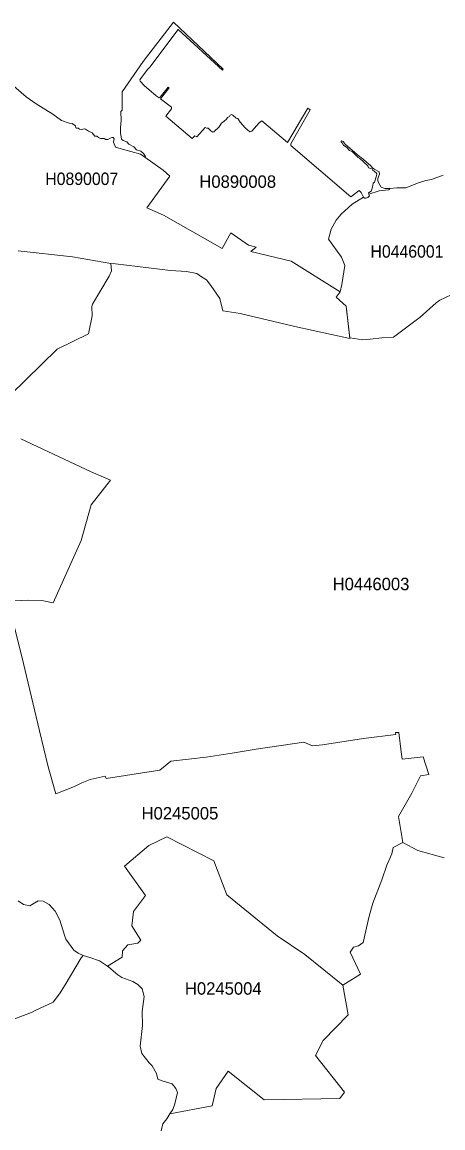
# Model space of a CAD drawing. Extents: x 369010 to 739155, y 6377141 to 6616555.
# Drawn here: x 552072 to 555456, y 6587599 to 6596487 of the extents above; entities that cross this region are included whole.
import ezdxf
from ezdxf.enums import TextEntityAlignment as Align

# ---------------------------------------------------------------- set-up
doc = ezdxf.new("R2010")
doc.units = 0
doc.header["$LTSCALE"] = 40
doc.layers.add('1', color=7, linetype='Continuous', lineweight=13)
doc.layers.add('2', color=7, linetype='Continuous')

msp = doc.modelspace()

# ---------------------------------------------------------------- linework, layer by layer
at = {"layer": '1'}
for points in [[(552875.55, 6595778.88), (552866.94, 6595768.13), (552868.6, 6595697.46), (552863.8, 6595636.72), (552863.96, 6595596.33), (552872.24, 6595547.01), (552885.48, 6595535.26), (552913.12, 6595525.83), (552931.49, 6595505.97), (552970.55, 6595483.96), (552992.23, 6595461.61), (553025.49, 6595451.35), (553047.01, 6595430.83), (553065.22, 6595406.83), (553059.42, 6595402.69), (553206.06, 6595297.93), (553260.84, 6595250.26), (553075.31, 6594993.24), (553209.2, 6594936.47), (553680.39, 6594668.02), (553749.91, 6594792.98), (553892.9, 6594694.5), (553954.8, 6594677.79), (553910.61, 6594642.53), (554236.82, 6594565.24), (554631.05, 6594319.47), (554643.46, 6594379.05), (554667.46, 6594530.16), (554641.31, 6594598.51), (554537.21, 6594742.33), (554557.56, 6594822.27), (554598.94, 6594896.09), (554637.5, 6594943.75), (554726.38, 6595025.01), (554817.9, 6595080.13), (554797.38, 6595118.19), (554782.65, 6595135.07), (554716.61, 6595083.44), (554231.85, 6595496.87), (554233.01, 6595510.27), (554389.25, 6595783.02), (554370.38, 6595794.61), (554207.52, 6595518.38), (553999.15, 6595693.98), (553979.29, 6595679.09), (553920.37, 6595612.06), (553903.99, 6595606.26), (553866.42, 6595638.37), (553824.55, 6595683.72), (553805.68, 6595711.52), (553792.61, 6595714.34), (553766.29, 6595740.16), (553757.19, 6595744.29), (553745.44, 6595739.33), (553740.47, 6595728.9), (553723.76, 6595721.29), (553714.98, 6595707.72), (553697.28, 6595690.84), (553674.6, 6595675.11), (553657.39, 6595645.65), (553613.36, 6595605.27), (553606.08, 6595603.45), (553588.87, 6595614.54), (553568.35, 6595634.9), (553556.6, 6595634.23), (553544.02, 6595639.2), (553476.99, 6595564.56), (553461.93, 6595573.99), (553440.25, 6595551.98), (553227.74, 6595730.39), (553273.75, 6595790.3), (553274.41, 6595802.39), (553183.88, 6595871.9), (553255.38, 6595958.46), (553247.6, 6595963.92), (553181.73, 6595883.98), (553174.94, 6595879.35), (553149.79, 6595895.73), (553052.47, 6595978.98), (553020.36, 6596011.58), (553018.38, 6596022.18), (553081.1, 6596107.08), (553097.99, 6596123.96), (553325.72, 6596428.49), (553682.88, 6596100.62), (553688.67, 6596108.73), (553289.47, 6596487.41), (553045.52, 6596171.79), (552877.2, 6595927.34)], [(554859.94, 6595103.3), (554943.02, 6595130.61), (555021.8, 6595140.37), (555028.26, 6595149.97), (554988.87, 6595150.14), (554958.25, 6595161.55), (554936.73, 6595197.3), (554932.6, 6595214.52), (554932.6, 6595231.07), (554946.66, 6595263.84), (554943.52, 6595284.52), (554903.47, 6595304.72), (554883.77, 6595320.27), (554874.01, 6595334.84), (554800.52, 6595397.73), (554784.97, 6595407.66), (554671.27, 6595507.29), (554653.56, 6595528.48), (554642.14, 6595532.12), (554636.51, 6595526.99), (554638, 6595521.86), (554646.28, 6595516.06), (554657.2, 6595497.36), (554684.67, 6595479.82), (554704.53, 6595455.82), (554725.22, 6595448.04), (554774.87, 6595400.38), (554784.14, 6595395.08), (554852.16, 6595332.85), (554858.95, 6595316.8), (554887.41, 6595307.36), (554890.56, 6595296.94), (554900.99, 6595292.8), (554908.76, 6595283.53), (554920.18, 6595276.75), (554923.33, 6595267.48), (554921.18, 6595252.42), (554904.79, 6595200.94), (554893.87, 6595193.66), (554890.23, 6595161.06), (554877.82, 6595127.3), (554857.62, 6595114.06)], [(552758.37, 6588899.38), (552769.96, 6588891.77), (552841.95, 6588829.87), (552875.22, 6588807.03), (552963.1, 6588775.25), (553003.81, 6588752.08), (553037.25, 6588717.33), (553053.96, 6588655.43), (553037.58, 6588533.29), (553041.05, 6588421.74), (553022.02, 6588256.73), (553035.92, 6588196.82), (553093.19, 6588120.68), (553118.51, 6588096.52), (553151.94, 6588036.77), (553164.19, 6587991.43), (553196.96, 6587976.7), (553279.38, 6587952.04), (553308.01, 6587915.96), (553322.24, 6587883.35), (553301.22, 6587791.33), (553283.18, 6587745.49), (553260.34, 6587710.9), (553601.61, 6587776.27), (553631.4, 6587915.96), (553729.71, 6588055.64), (554018.85, 6587823.77), (554626.75, 6587835.02), (554665.47, 6587885.34), (554430.13, 6588181.42), (554492.69, 6588301.58), (554695.26, 6588508.29), (554650.58, 6588745.79), (554346.55, 6588991.57), (554123.12, 6589142.51), (553717.8, 6589472.02), (553613.53, 6589745.93), (553235.02, 6589938.75), (553092.03, 6589868.9), (552895.41, 6589701.25), (553065.22, 6589466.56), (552966.91, 6589337.97), (552954.99, 6589223.44), (553026.49, 6589108.91), (553002.65, 6589083.75), (552922.22, 6589069.85), (552880.51, 6589022.35), (552877.53, 6588972.04)]]:
    msp.add_lwpolyline(points, close=True, dxfattribs=at)
for points in [[(552038.93, 6594648.99), (552476.52, 6594601.49), (552785.68, 6594546.54), (552823.08, 6594544.89), (553266.3, 6594491.43), (553395.06, 6594482.49), (553476.82, 6594466.11), (553515.72, 6594440.45), (553555.44, 6594415.13), (553590.53, 6594370.94), (553661.86, 6594266.18), (553687.18, 6594165.55), (553824.71, 6594145.19), (554263.96, 6594041.75), (554708.17, 6593944.44), (554676.73, 6594203.29), (554598.61, 6594275.12), (554631.05, 6594319.47), (554236.82, 6594565.24), (553910.61, 6594642.53), (553954.8, 6594677.79), (553892.9, 6594694.5), (553749.91, 6594792.98), (553680.39, 6594668.02), (553209.2, 6594936.47), (553075.31, 6594993.24), (553260.84, 6595250.26), (553206.06, 6595297.93), (553059.42, 6595402.69), (553057.77, 6595401.54), (553022.85, 6595426.03), (552869.76, 6595467.74), (552821.76, 6595483.46), (552808.19, 6595522.68), (552811.33, 6595550.16), (552804.05, 6595558.76), (552793.95, 6595559.26), (552779.39, 6595554.3), (552760.19, 6595542.71), (552746.12, 6595544.03), (552732.55, 6595552.48), (552701.93, 6595551.81), (552686.87, 6595558.93), (552672.47, 6595571.34), (552655.59, 6595571.01), (552635.73, 6595597.33), (552606.44, 6595609.91), (552581.94, 6595627.12), (552570.19, 6595629.43), (552548.68, 6595625.3), (552533.45, 6595627.95), (552523.19, 6595633.9), (552509.45, 6595635.23), (552505.15, 6595638.21), (552500.18, 6595654.92), (552475.36, 6595671.14), (552451.03, 6595673.79), (552389.13, 6595695.97), (552319.79, 6595747.27), (552184.4, 6595830.03), (552104.96, 6595885.8), (551984.97, 6595991.89)], [(555457.91, 6595256.39), (555363.9, 6595223.29), (555318.22, 6595214.02), (555259.63, 6595194.32), (555158.68, 6595154.77), (555085.52, 6595154.27), (555028.26, 6595149.97), (555021.8, 6595140.37), (554943.02, 6595130.61), (554859.94, 6595103.3), (554865.07, 6595090.88), (554852.66, 6595078.47), (554837.1, 6595072.18), (554825.18, 6595071.19), (554817.9, 6595080.13), (554726.38, 6595025.01), (554637.5, 6594943.75), (554598.94, 6594896.09), (554557.56, 6594822.27), (554537.21, 6594742.33), (554641.31, 6594598.51), (554667.46, 6594530.16), (554643.46, 6594379.05), (554631.05, 6594319.47), (554598.61, 6594275.12), (554676.73, 6594203.29), (554707.51, 6593949.24), (554707.68, 6593949.24), (554811.45, 6593934.51), (554870.86, 6593939.97), (554965.86, 6593948.74), (555057.39, 6593956.02), (555274.2, 6594116.89), (555402.63, 6594230.59), (555432.42, 6594253.27), (555613.98, 6594337.34)], [(551977.69, 6593492.28), (552354.21, 6593857.22), (552606.93, 6593981.84), (552635.24, 6594125.17), (552632.09, 6594200.31), (552638.55, 6594219.84), (552770.95, 6594445.58), (552789.82, 6594488.78), (552785.68, 6594546.54), (552476.52, 6594601.49), (552038.93, 6594648.99)], [(552785.68, 6594546.54), (552789.82, 6594488.78), (552770.95, 6594445.58), (552638.55, 6594219.84), (552632.09, 6594200.31), (552635.24, 6594125.17), (552606.93, 6593981.84), (552354.21, 6593857.22), (551977.69, 6593492.28)], [(555613.98, 6594337.34), (555432.42, 6594253.27), (555402.63, 6594230.59), (555274.2, 6594116.89), (555057.39, 6593956.02), (554965.86, 6593948.74), (554870.86, 6593939.97), (554811.45, 6593934.51), (554707.68, 6593949.24), (554707.51, 6593949.24), (554708.17, 6593944.44), (554263.96, 6594041.75), (553824.71, 6594145.19), (553687.18, 6594165.55), (553661.86, 6594266.18), (553590.53, 6594370.94), (553555.44, 6594415.13), (553515.72, 6594440.45), (553476.82, 6594466.11), (553395.06, 6594482.49), (553266.3, 6594491.43), (552823.08, 6594544.89), (552785.68, 6594546.54)], [(552061.76, 6593138.1), (552628.45, 6592872.47), (552782.04, 6592804.12), (552735.37, 6592742.88), (552627.95, 6592606.67), (552548.02, 6592321.01), (552320.45, 6591818.54), (552231.24, 6591837.24), (552125.65, 6591841.71), (551957.17, 6591832.44)], [(551957.17, 6591832.44), (552125.65, 6591841.71), (552231.24, 6591837.24), (552320.45, 6591818.54), (552548.02, 6592321.01), (552627.95, 6592606.67), (552735.37, 6592742.88), (552782.04, 6592804.12), (552628.45, 6592872.47), (552061.76, 6593138.1)], [(553551.47, 6590579.91), (553268.79, 6590546.31), (553179.58, 6590474.48), (552746.95, 6590408.11), (552741.16, 6590425.82), (552618.02, 6590398.18), (552552.48, 6590371.21), (552492.08, 6590343.07), (552343.29, 6590284.81), (552281.06, 6590501.62), (552211.21, 6590791.26), (552069.71, 6591387.24), (551957.17, 6591832.44), (551952.2, 6591841.54), (551911.49, 6591838.07), (551855.71, 6591842.37), (551705.77, 6591859.09), (551636.75, 6591863.06), (551583.46, 6591860.91), (551508.82, 6591852.14), (551498.39, 6591850.65), (551459.66, 6591840.55), (551345.46, 6591752.5), (551342.15, 6591750.02)], [(552069.71, 6591387.24), (552211.21, 6590791.26), (552281.06, 6590501.62), (552343.29, 6590284.81), (552492.08, 6590343.07), (552552.48, 6590371.21), (552618.02, 6590398.18), (552741.16, 6590425.82), (552746.95, 6590408.11), (553179.58, 6590474.48), (553268.79, 6590546.31), (553551.47, 6590579.91), (553761.82, 6590610.36), (553954.8, 6590643.13), (554336.95, 6590698.91), (554406.96, 6590668.45), (554488.55, 6590677.06), (554818.4, 6590728.2), (555076.42, 6590762.13), (555074.76, 6590775.7), (555101.08, 6590777.68), (555119.95, 6590620.62), (555129.05, 6590562.36), (555296.54, 6590581.4), (555343.21, 6590440.55), (555274.69, 6590428.31), (555206.51, 6590288.29), (555099.43, 6590101.1), (555134.35, 6589893.73), (555253.18, 6589828.52), (555466.02, 6589769.43)], [(552040.41, 6589423.03), (552082.95, 6589394.57), (552132.77, 6589383.48), (552200.29, 6589423.37), (552241.34, 6589419.89), (552288.51, 6589394.24), (552336.83, 6589339.62), (552376.39, 6589269.61), (552412.3, 6589148.46), (552424.55, 6589116.85), (552486.78, 6589025.99), (552521.7, 6589002.82), (552562.25, 6588984.45), (552617.86, 6588967.9), (552693.16, 6588941.58), (552758.37, 6588899.38), (552877.53, 6588972.04), (552880.51, 6589022.35), (552922.22, 6589069.85), (553002.65, 6589083.75), (553026.49, 6589108.91), (552954.99, 6589223.44), (552966.91, 6589337.97), (553065.22, 6589466.56), (552895.41, 6589701.25), (553092.03, 6589868.9), (553235.02, 6589938.75), (553613.53, 6589745.93), (553717.8, 6589472.02), (554123.12, 6589142.51), (554346.55, 6588991.57), (554650.58, 6588745.79), (554793.57, 6588835.16), (554710.16, 6589011.1), (554736.97, 6589050.32), (554776.53, 6589062.07), (554814.59, 6589088.39), (554864.24, 6589300.73), (554891.88, 6589405.49), (554963.71, 6589591.85), (555004.59, 6589711.18), (555046.3, 6589802.04), (555056.56, 6589852.52), (555134.35, 6589893.73), (555099.43, 6590101.1), (555206.51, 6590288.29), (555274.69, 6590428.31), (555343.21, 6590440.55), (555296.54, 6590581.4), (555129.05, 6590562.36), (555119.95, 6590620.62), (555101.08, 6590777.68), (555074.76, 6590775.7), (555076.42, 6590762.13), (554818.4, 6590728.2), (554488.55, 6590677.06), (554406.96, 6590668.45), (554336.95, 6590698.91), (553954.8, 6590643.13), (553761.82, 6590610.36), (553551.47, 6590579.91)], [(555134.35, 6589893.73), (555056.56, 6589852.52), (555046.3, 6589802.04), (555004.59, 6589711.18), (554963.71, 6589591.85), (554891.88, 6589405.49), (554864.24, 6589300.73), (554814.59, 6589088.39), (554776.53, 6589062.07), (554736.97, 6589050.32), (554710.16, 6589011.1), (554793.57, 6588835.16), (554650.58, 6588745.79), (554695.26, 6588508.29), (554492.69, 6588301.58), (554430.13, 6588181.42), (554665.47, 6587885.34), (554626.75, 6587835.02), (554018.85, 6587823.77), (553729.71, 6588055.64), (553631.4, 6587915.96), (553601.61, 6587776.27), (553260.34, 6587710.9), (553234.53, 6587672.17), (553203.25, 6587632.28), (553190.5, 6587574.02)], [(555466.02, 6589769.43), (555253.18, 6589828.52), (555134.35, 6589893.73)], [(551975.54, 6588461.79), (552146.5, 6588526.5), (552172.82, 6588540.57), (552322.27, 6588610.41), (552373.41, 6588676.12), (552418.43, 6588748.77), (552547.19, 6588964.42), (552562.25, 6588984.45), (552521.7, 6589002.82), (552486.78, 6589025.99), (552424.55, 6589116.85), (552412.3, 6589148.46), (552376.39, 6589269.61), (552336.83, 6589339.62), (552288.51, 6589394.24), (552241.34, 6589419.89), (552200.29, 6589423.37), (552132.77, 6589383.48), (552082.95, 6589394.57), (552040.41, 6589423.03)], [(552562.25, 6588984.45), (552547.19, 6588964.42), (552418.43, 6588748.77), (552373.41, 6588676.12), (552322.27, 6588610.41), (552172.82, 6588540.57), (552146.5, 6588526.5), (551975.54, 6588461.79), (551770.15, 6588391.94), (551516.43, 6588289.99), (551332.89, 6588221.64), (551162.75, 6588182.42), (550948.42, 6588134.09), (550733.26, 6588080.3), (550422.12, 6588010.29), (550357.9, 6587983.15), (550217.22, 6587911.65), (550031.69, 6587828.24), (549913.52, 6587774.28), (549620.58, 6587644.53), (549560.01, 6587601.83), (549381.76, 6587522.22)], [(553190.5, 6587574.02), (553203.25, 6587632.28), (553234.53, 6587672.17), (553260.34, 6587710.9), (553283.18, 6587745.49), (553301.22, 6587791.33), (553322.24, 6587883.35), (553308.01, 6587915.96), (553279.38, 6587952.04), (553196.96, 6587976.7), (553164.19, 6587991.43), (553151.94, 6588036.77), (553118.51, 6588096.52), (553093.19, 6588120.68), (553035.92, 6588196.82), (553022.02, 6588256.73), (553041.05, 6588421.74), (553037.58, 6588533.29), (553053.96, 6588655.43), (553037.25, 6588717.33), (553003.81, 6588752.08), (552963.1, 6588775.25), (552875.22, 6588807.03), (552841.95, 6588829.87), (552769.96, 6588891.77), (552758.37, 6588899.38), (552693.16, 6588941.58), (552617.86, 6588967.9), (552562.25, 6588984.45)]]:
    msp.add_lwpolyline(points, dxfattribs=at)

# ---------------------------------------------------------------- texts
at = {"layer": '2', "width": 0.95}
for s, p in [('H0890007', (552551.74, 6595177.9)), ('H0446001', (555166.98, 6594593.83))]:
    msp.add_text(s, height=100, dxfattribs=at).set_placement(p, align=Align.CENTER)
at = {"layer": '2'}
for s, p in [('H0890008', (553805.82, 6595155.34)), ('H0446003', (554877.95, 6591920.73)), ('H0245005', (553341.32, 6590077.79)), ('H0245004', (553689.64, 6588669.23))]:
    msp.add_text(s, height=100, dxfattribs=at).set_placement(p, align=Align.CENTER)

doc.saveas('drawing.dxf')
